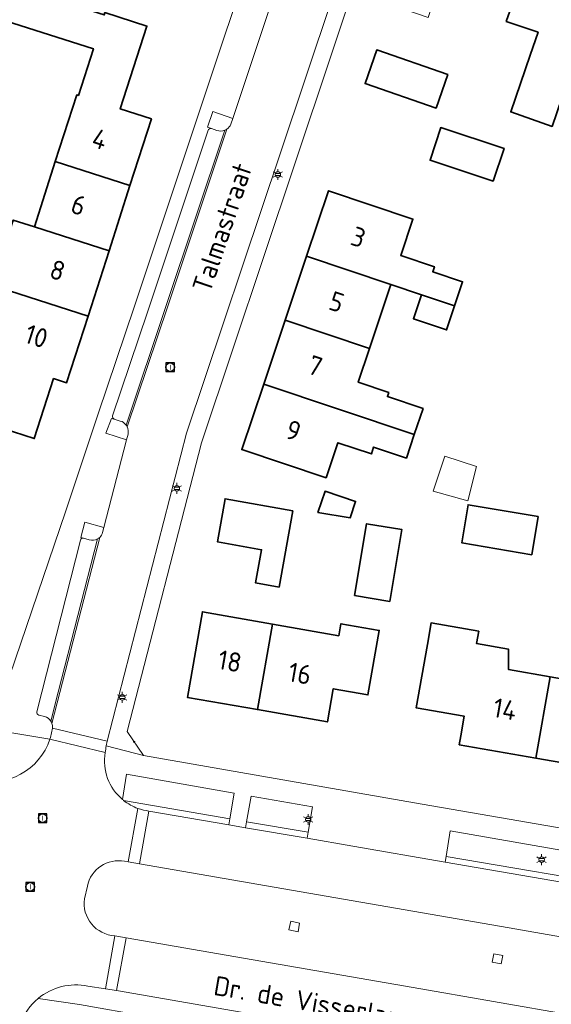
# Model space of a CAD drawing. Header units: metres. Extents: x 140853 to 145288, y 474558 to 480269.
# Tile 299 of 428: x 144353 to 144403, y 478225 to 478317. Entities that reach past the tile are written whole.
import ezdxf
from ezdxf.enums import TextEntityAlignment as Align

# ---------------------------------------------------------------- set-up
doc = ezdxf.new("R2010")
doc.units = ezdxf.units.M
doc.header["$MEASUREMENT"] = 0
for name, color, linetype, lineweight in [('B-WE-GR-BEPLANTING_CULTUUR_HEESTERS-G', 90, 'Continuous', 18), ('B-WE-GR-BEPLANTING_CULTUUR_VASTE PLANTENVAK-G', 90, 'Continuous', 18), ('B-WE-GR-GRAS_KRUIDENRIJK-G', 80, 'Continuous', 18), ('B-WE-KL-ET_LS_OV_LICHTMAST-S', 190, 'Continuous', 18), ('B-WE-OG-BEBOUWING-G', 7, 'Continuous', 35), ('B-WE-OG-BEBOUWING_BIJGEBOUW-G', 7, 'Continuous', 18), ('B-WE-OG-BEBOUWING_HUISNUMMER-T18', 10, 'Continuous', 18), ('B-WE-OG-BEBOUWING_STRAATNAAM-T18', 10, 'Continuous', 18), ('B-WE-OG-TERREIN_ERF-G', 7, 'Continuous', 18), ('B-WE-RI-GWA_RIOOLPUT-S', 30, 'Continuous', 18), ('B-WE-VH-GOOT-G', 170, 'Continuous', 18), ('B-WE-VH-VERHARDING_BETONSTRAATSTEEN-G', 252, 'Continuous', 18), ('B-WE-VH-VERHARDING_STRAATBAKSTEEN-G', 252, 'Continuous', 18), ('B-WE-VH-VERHARDING_TEGEL-G', 252, 'Continuous', 18), ('X-XX-XX-ALGEMEEN-S', 7, 'Continuous', 18)]:
    doc.layers.add(name, color=color, linetype=linetype, lineweight=lineweight)
doc.styles.add('NLCS-ISO', font='txt')

# ---------------------------------------------------------------- blocks, each defined once
blk = doc.blocks.new('SIE-WEG_AFVALBAK_TYPE_01')
for radius in [0.25, 0.156]:
    blk.add_circle((0, 0), radius)
blk = doc.blocks.new('B-SIE-WEG_LICHTMAST-SO')
at = {"ltscale": 0.1}
for p, q in [((-1.1, 0.63), (-2.19, 1.27)), ((0, 1.27), (0, 2.53)), ((1.1, 0.63), (2.19, 1.27)), ((-1.1, -0.63), (-2.19, -1.27)), ((0, -1.27), (0, -2.53)), ((1.1, -0.63), (2.19, -1.27))]:
    blk.add_line(p, q, dxfattribs=at)
at = {"flags": 128}
for points in [[(-1.16, 0.5), (1.16, 0.5)], [(-1.16, -0.5), (1.16, -0.5)]]:
    blk.add_lwpolyline(points, dxfattribs=at)
at = {"ltscale": 0.1}
blk.add_circle((0, 0), 1.27, dxfattribs=at)
at = {"style": 'NLCS-ISO'}
blk.add_attdef('TYPE', text='', height=1.8, dxfattribs=at).set_placement((0, 2.53), align=Align.BOTTOM_CENTER)
blk = doc.blocks.new('SRI-PUT_INSPECTIE-SO')
at = {"lineweight": -3, "flags": 128}
blk.add_lwpolyline([(-2, -2), (2, -2), (2, 2), (-2, 2)], close=True, dxfattribs=at)
at = {"lineweight": -3, "ltscale": 1.5}
blk.add_circle((0, 0), 2, dxfattribs=at)
at = {"ltscale": 0.1, "style": 'NLCS-ISO'}
blk.add_text('I', height=2.5, dxfattribs=at).set_placement((0, -0.01), align=Align.MIDDLE_CENTER)

msp = doc.modelspace()

# ---------------------------------------------------------------- linework, layer by layer
at = {"layer": 'B-WE-GR-BEPLANTING_CULTUUR_HEESTERS-G', "ltscale": 0.2, "flags": 128}
msp.add_lwpolyline([(144372.859, 478242.255), (144373.269, 478244.665), (144363.246, 478246.423), (144362.883, 478244.064), (144362.883, 478244.064, 0.015735), (144362.99, 478243.976), (144362.99, 478243.976), (144372.859, 478242.255)], format="xyb", close=True, dxfattribs=at)
for points in [[(144374.428, 478241.985), (144380.158, 478241.007), (144380.573, 478243.382), (144374.851, 478244.369), (144374.428, 478241.985)], [(144392.992, 478238.766), (144410.516, 478235.765), (144410.953, 478238.082), (144393.384, 478241.145), (144392.992, 478238.766)]]:
    msp.add_lwpolyline(points, close=True, dxfattribs=at)
at = {"layer": 'B-WE-GR-BEPLANTING_CULTUUR_VASTE PLANTENVAK-G', "ltscale": 0.2, "flags": 128}
for points in [[(144372.954, 478306.915), (144373.14, 478307.47), (144371.28, 478308.117), (144370.791, 478306.652), (144371.159, 478306.522), (144371.674, 478306.34), (144371.674, 478306.34, 0.183171), (144372.411, 478306.357), (144372.411, 478306.357, 0.053902), (144372.606, 478306.466), (144372.606, 478306.466, 0.143936), (144372.954, 478306.915)], [(144363.215, 478278.913, 0.173121), (144362.68, 478279.295), (144362.68, 478279.295), (144362.117, 478279.466), (144361.86, 478279.544), (144361.346, 478278.152), (144363.263, 478277.555), (144363.398, 478278.077), (144363.398, 478278.077, 0.149528), (144363.32, 478278.753), (144363.32, 478278.753, 0.056519), (144363.215, 478278.913)], [(144360.764, 478268.465, 0.129043), (144361.035, 478268.919), (144361.035, 478268.919), (144361.158, 478269.395), (144359.389, 478269.867), (144358.999, 478268.461), (144359.257, 478268.386), (144359.792, 478268.23), (144359.792, 478268.23, 0.17222), (144360.57, 478268.312), (144360.57, 478268.312, 0.060022), (144360.764, 478268.465)]]:
    msp.add_lwpolyline(points, format="xyb", close=True, dxfattribs=at)
at = {"layer": 'B-WE-GR-GRAS_KRUIDENRIJK-G', "ltscale": 0.2, "flags": 128}
msp.add_lwpolyline([(144359.342, 478234.826, 0.441329), (144362.17, 478231.382), (144362.17, 478231.382), (144363.225, 478231.186), (144372.537, 478229.565), (144389.94, 478226.548), (144404.88, 478223.946), (144405.903, 478223.8), (144407.146, 478230.695), (144406.128, 478230.854), (144398.863, 478232.126), (144381.837, 478235.069), (144364.461, 478238.082), (144363.4, 478238.262), (144363.078, 478238.316), (144363.078, 478238.316, 0.409419), (144359.613, 478235.987), (144359.613, 478235.987), (144359.342, 478234.826)], format="xyb", close=True, dxfattribs=at)
for points in [[(144378.368, 478231.924), (144378.548, 478232.722), (144379.351, 478232.563), (144379.215, 478231.757), (144378.368, 478231.924)], [(144397.288, 478228.927), (144397.454, 478229.707), (144398.267, 478229.549), (144398.116, 478228.755), (144397.288, 478228.927)]]:
    msp.add_lwpolyline(points, close=True, dxfattribs=at)
at = {"layer": 'B-WE-OG-BEBOUWING-G', "ltscale": 0.2, "flags": 128}
for points in [[(144404.619, 478324.043), (144401.744, 478325.028), (144402.009, 478325.804), (144399.086, 478326.806), (144398.82, 478326.03), (144398.111, 478326.273), (144395.489, 478318.62), (144398.922, 478317.443), (144398.598, 478316.497), (144401.55, 478315.486), (144400.82, 478313.357), (144399.01, 478308.074), (144402.858, 478306.719), (144404.678, 478311.999), (144406.676, 478317.795), (144402.884, 478319.099), (144404.619, 478324.043)], [(144356.629, 478303.444), (144363.579, 478301.21), (144365.572, 478307.413), (144362.678, 478308.343), (144365.157, 478316.054), (144361.253, 478317.309), (144361.183, 478317.09), (144353.017, 478319.715), (144351.996, 478316.541), (144360.172, 478313.944), (144358.775, 478309.598), (144358.622, 478309.647), (144356.629, 478303.444)], [(144393.15, 478311.562), (144386.543, 478313.842), (144385.46, 478310.704), (144392.067, 478308.424), (144393.15, 478311.562)], [(144397.39, 478301.627), (144398.394, 478304.676), (144392.505, 478306.615), (144391.501, 478303.566), (144397.39, 478301.627)], [(144361.626, 478295.136), (144363.579, 478301.21), (144356.629, 478303.444), (144354.677, 478297.37), (144361.626, 478295.136)], [(144380.017, 478294.634), (144387.868, 478292.002), (144390.712, 478291.049), (144393.784, 478290.019), (144394.534, 478292.256), (144391.756, 478293.188), (144391.912, 478293.652), (144388.774, 478294.705), (144389.912, 478298.099), (144382.061, 478300.731), (144380.017, 478294.634)], [(144359.674, 478289.062), (144361.626, 478295.136), (144354.677, 478297.37), (144352.714, 478298.001), (144351.531, 478294.32), (144346.586, 478295.909), (144345.818, 478293.522), (144346.753, 478293.219), (144359.674, 478289.062)], [(144387.868, 478292.002), (144380.017, 478294.634), (144378.021, 478288.68), (144385.872, 478286.048), (144387.868, 478292.002)], [(144350.728, 478285.084), (144349.683, 478285.42), (144347.89, 478279.841), (144354.669, 478277.662), (144356.465, 478283.251), (144357.681, 478282.86), (144359.674, 478289.062), (144346.753, 478293.219), (144345.898, 478290.559), (144351.871, 478288.639), (144350.728, 478285.084)], [(144390.712, 478291.049), (144389.962, 478288.811), (144393.034, 478287.781), (144393.784, 478290.019), (144390.712, 478291.049)], [(144385.872, 478286.048), (144378.021, 478288.68), (144376.025, 478282.726), (144390.038, 478278.028), (144390.852, 478280.454), (144387.533, 478281.567), (144387.66, 478281.946), (144384.816, 478282.9), (144385.872, 478286.048)], [(144381.831, 478273.997), (144382.931, 478277.278), (144386.041, 478276.235), (144386.251, 478276.861), (144389.304, 478275.837), (144390.038, 478278.028), (144376.025, 478282.726), (144373.981, 478276.629), (144381.831, 478273.997)], [(144381.067, 478270.773), (144384.07, 478270.294), (144384.579, 478271.811), (144381.734, 478272.764), (144381.067, 478270.773)], [(144377.456, 478263.834), (144378.725, 478270.922), (144372.436, 478272.054), (144371.715, 478268.048), (144375.819, 478267.309), (144375.265, 478264.229), (144377.456, 478263.834)], [(144401.569, 478270.399), (144395.045, 478271.503), (144394.471, 478267.945), (144400.967, 478266.845), (144401.569, 478270.399)], [(144387.769, 478262.503), (144388.888, 478269.189), (144385.604, 478269.739), (144384.485, 478263.053), (144387.769, 478262.503)], [(144376.839, 478260.389), (144370.325, 478261.533), (144368.927, 478253.57), (144375.441, 478252.426), (144376.839, 478260.389)], [(144376.839, 478260.389), (144375.441, 478252.426), (144381.955, 478251.282), (144382.496, 478254.365), (144385.727, 478253.797), (144386.78, 478259.795), (144383.205, 478260.423), (144383.009, 478259.305), (144376.839, 478260.389)], [(144401.35, 478247.907), (144402.681, 478255.477), (144398.819, 478256.152), (144398.802, 478258.058), (144395.837, 478258.577), (144396.038, 478259.724), (144391.604, 478260.499), (144391.254, 478258.495), (144390.222, 478252.595), (144394.684, 478251.815), (144394.367, 478250), (144394.219, 478249.155), (144401.35, 478247.907)], [(144402.681, 478255.477), (144401.35, 478247.907), (144408.504, 478246.656), (144409.844, 478254.295), (144409.726, 478254.315), (144410.039, 478256.108), (144407.193, 478256.606), (144406.552, 478254.8), (144402.681, 478255.477)]]:
    msp.add_lwpolyline(points, close=True, dxfattribs=at)
at = {"layer": 'B-WE-OG-BEBOUWING_BIJGEBOUW-G', "ltscale": 0.2, "flags": 128}
msp.add_lwpolyline([(144395.823, 478275.046), (144392.877, 478276.033), (144391.786, 478272.777), (144395.033, 478271.863), (144395.823, 478275.046)], close=True, dxfattribs=at)
at = {"layer": 'B-WE-OG-TERREIN_ERF-G', "ltscale": 0.2, "flags": 128}
for points in [[(144351.324, 478252.505), (144357.569, 478270.85), (144360.66, 478280.056), (144363.973, 478289.88), (144369.572, 478306.754), (144372.126, 478314.362), (144379.742, 478337.088), (144378.626, 478339.385), (144372.791, 478341.369), (144346.365, 478350.497)], [(144353.017, 478319.715), (144361.183, 478317.09), (144361.253, 478317.309), (144365.157, 478316.054), (144362.678, 478308.343), (144365.572, 478307.413), (144363.579, 478301.21), (144361.626, 478295.136), (144359.674, 478289.062), (144359.674, 478289.062), (144357.681, 478282.86), (144356.465, 478283.251), (144354.669, 478277.662), (144347.89, 478279.841)], [(144352.714, 478298.001), (144354.677, 478297.37), (144356.629, 478303.444), (144358.622, 478309.647), (144358.775, 478309.598), (144360.172, 478313.944), (144351.996, 478316.541)]]:
    msp.add_lwpolyline(points, dxfattribs=at)
for points in [[(144436.395, 478317.298), (144435.187, 478319.858), (144429.838, 478321.696), (144429.781, 478321.716), (144399.961, 478331.999), (144391.609, 478334.879), (144389.067, 478333.616), (144378.938, 478303.321), (144370.227, 478277.273), (144363.312, 478250.38), (144364.845, 478248.164), (144390.776, 478243.64), (144408.575, 478240.561), (144411.118, 478242.052), (144417.398, 478260.769), (144427.211, 478289.94), (144436.395, 478317.298)], [(144398.111, 478326.273), (144398.82, 478326.03), (144399.086, 478326.806), (144402.009, 478325.804), (144401.744, 478325.028), (144404.619, 478324.043), (144402.884, 478319.099), (144406.676, 478317.795), (144404.678, 478311.999), (144402.858, 478306.719), (144399.01, 478308.074), (144400.82, 478313.357), (144401.55, 478315.486), (144398.598, 478316.497), (144398.922, 478317.443), (144395.489, 478318.62), (144392.303, 478319.712), (144391.321, 478316.866), (144387.981, 478318.011), (144391.603, 478328.503), (144398.111, 478326.273)], [(144393.15, 478311.562), (144392.067, 478308.424), (144385.46, 478310.704), (144386.543, 478313.842), (144393.15, 478311.562)], [(144397.39, 478301.627), (144391.501, 478303.566), (144392.505, 478306.615), (144398.394, 478304.676), (144397.39, 478301.627)], [(144384.816, 478282.9), (144387.66, 478281.946), (144387.533, 478281.567), (144390.852, 478280.454), (144390.038, 478278.028), (144389.304, 478275.837), (144386.251, 478276.861), (144386.041, 478276.235), (144382.931, 478277.278), (144381.831, 478273.997), (144373.981, 478276.629), (144376.025, 478282.726), (144378.021, 478288.68), (144380.017, 478294.634), (144382.061, 478300.731), (144389.912, 478298.099), (144388.774, 478294.705), (144391.912, 478293.652), (144391.756, 478293.188), (144394.534, 478292.256), (144393.784, 478290.019), (144393.034, 478287.781), (144389.962, 478288.811), (144390.712, 478291.049), (144387.868, 478292.002), (144385.872, 478286.048), (144384.816, 478282.9)], [(144381.067, 478270.773), (144381.734, 478272.764), (144384.579, 478271.811), (144384.07, 478270.294), (144381.067, 478270.773)], [(144377.456, 478263.834), (144375.265, 478264.229), (144375.819, 478267.309), (144371.715, 478268.048), (144372.436, 478272.054), (144378.725, 478270.922), (144377.456, 478263.834)], [(144401.569, 478270.399), (144400.967, 478266.845), (144394.471, 478267.945), (144395.045, 478271.503), (144401.569, 478270.399)], [(144388.888, 478269.189), (144387.769, 478262.503), (144384.485, 478263.053), (144385.604, 478269.739), (144388.888, 478269.189)], [(144375.441, 478252.426), (144368.927, 478253.57), (144370.325, 478261.533), (144376.839, 478260.389), (144383.009, 478259.305), (144383.205, 478260.423), (144386.78, 478259.795), (144385.727, 478253.797), (144382.496, 478254.365), (144381.955, 478251.282), (144375.441, 478252.426)], [(144394.367, 478250), (144394.684, 478251.815), (144390.222, 478252.595), (144391.254, 478258.495), (144391.604, 478260.499), (144396.038, 478259.724), (144395.837, 478258.577), (144398.802, 478258.058), (144398.819, 478256.152), (144402.681, 478255.477), (144406.552, 478254.8), (144407.193, 478256.606), (144410.039, 478256.108), (144409.726, 478254.315), (144409.844, 478254.295), (144408.504, 478246.656), (144401.35, 478247.907), (144394.219, 478249.155), (144394.367, 478250)]]:
    msp.add_lwpolyline(points, close=True, dxfattribs=at)
at = {"layer": 'B-WE-VH-GOOT-G', "ltscale": 0.2, "flags": 128}
for points in [[(144363.32, 478278.753), (144367.086, 478289.988), (144372.606, 478306.466)], [(144356.315, 478251.148), (144360.764, 478268.465)]]:
    msp.add_lwpolyline(points, dxfattribs=at)
at = {"layer": 'B-WE-VH-VERHARDING_BETONSTRAATSTEEN-G', "ltscale": 0.2, "flags": 128}
msp.add_lwpolyline([(144379.742, 478337.088), (144372.126, 478314.362), (144369.572, 478306.754), (144363.973, 478289.88), (144360.66, 478280.056), (144357.569, 478270.85), (144351.324, 478252.505)], dxfattribs=at)
for points in [[(144361.465, 478249.484), (144361.362, 478249.073), (144364.845, 478248.164), (144363.312, 478250.38), (144370.227, 478277.273), (144378.938, 478303.321), (144389.067, 478333.616), (144391.609, 478334.879), (144389.328, 478335.646), (144389.328, 478335.646, 0.180843), (144387.191, 478333.017), (144387.191, 478333.017), (144377.54, 478304.169), (144368.844, 478278.15), (144361.465, 478249.484)], [(144363.215, 478278.913), (144366.944, 478290.036), (144372.411, 478306.357), (144372.411, 478306.357, -0.183171), (144371.674, 478306.34), (144371.674, 478306.34), (144371.159, 478306.522), (144371.159, 478306.522, 0.423713), (144370.845, 478306.357), (144370.845, 478306.357), (144365.198, 478289.424), (144361.954, 478279.766), (144361.954, 478279.766, 0.377511), (144362.117, 478279.466), (144362.117, 478279.466), (144362.68, 478279.295), (144362.68, 478279.295, -0.173121), (144363.215, 478278.913)], [(144354.901, 478252.215, 0.364796), (144355.091, 478251.914), (144355.091, 478251.914), (144355.632, 478251.777), (144355.632, 478251.777, -0.176414), (144356.215, 478251.362), (144356.215, 478251.362), (144356.904, 478254.045), (144360.57, 478268.312), (144360.57, 478268.312, -0.17222), (144359.792, 478268.23), (144359.792, 478268.23), (144359.257, 478268.386), (144359.257, 478268.386, 0.42377), (144358.98, 478268.202), (144358.98, 478268.202), (144354.901, 478252.215)], [(144361.362, 478249.073), (144361.465, 478249.484), (144356.374, 478250.692), (144356.181, 478249.841), (144356.13, 478249.666), (144361.264, 478248.425), (144361.264, 478248.425, 0.021578), (144361.362, 478249.073)], [(144364.313, 478243.227), (144363.4, 478238.262), (144364.461, 478238.082), (144365.339, 478242.973), (144365.339, 478242.973, -0.029825), (144364.313, 478243.227)], [(144359.651, 478226.694, 0.226382), (144355.042, 478225.549), (144355.042, 478225.549), (144358.879, 478224.974), (144377.775, 478221.63), (144400.82, 478217.626), (144408.597, 478216.247), (144408.597, 478216.247, 0.241495), (144404.996, 478218.867), (144404.996, 478218.867), (144403.982, 478219.065), (144378.206, 478223.517), (144362.338, 478226.274), (144361.303, 478226.447), (144359.651, 478226.694)]]:
    msp.add_lwpolyline(points, format="xyb", close=True, dxfattribs=at)
for points in [[(144376.725, 478318.159), (144373.14, 478307.47), (144372.954, 478306.915), (144372.954, 478306.915, -0.143936), (144372.606, 478306.466), (144372.606, 478306.466, -0.053902), (144372.411, 478306.357), (144372.411, 478306.357), (144366.944, 478290.036), (144363.215, 478278.913), (144363.215, 478278.913, -0.056519), (144363.32, 478278.753), (144363.32, 478278.753, -0.149528), (144363.398, 478278.077), (144363.398, 478278.077), (144363.263, 478277.555), (144361.158, 478269.395), (144361.035, 478268.919), (144361.035, 478268.919, -0.129043), (144360.764, 478268.465), (144360.764, 478268.465, -0.060022), (144360.57, 478268.312), (144360.57, 478268.312), (144356.904, 478254.045), (144356.215, 478251.362), (144356.215, 478251.362, -0.056778), (144356.315, 478251.148), (144356.315, 478251.148, -0.102878), (144356.358, 478250.743), (144356.358, 478250.743), (144356.374, 478250.692), (144361.465, 478249.484), (144368.844, 478278.15), (144377.54, 478304.169), (144387.191, 478333.017)], [(144348.664, 478250.913), (144356.13, 478249.666), (144356.181, 478249.841), (144356.374, 478250.692), (144356.358, 478250.743), (144356.358, 478250.743, 0.102878), (144356.315, 478251.148), (144356.315, 478251.148, 0.056778), (144356.215, 478251.362), (144356.215, 478251.362, 0.176414), (144355.632, 478251.777), (144355.632, 478251.777), (144355.091, 478251.914), (144355.091, 478251.914, -0.364796), (144354.901, 478252.215), (144354.901, 478252.215), (144358.98, 478268.202), (144358.98, 478268.202, -0.42377), (144359.257, 478268.386), (144359.257, 478268.386), (144358.999, 478268.461), (144359.389, 478269.867), (144361.158, 478269.395), (144363.263, 478277.555), (144361.346, 478278.152), (144361.86, 478279.544), (144362.117, 478279.466), (144362.117, 478279.466, -0.377511), (144361.954, 478279.766), (144361.954, 478279.766), (144365.198, 478289.424), (144370.845, 478306.357), (144370.845, 478306.357, -0.423713), (144371.159, 478306.522), (144371.159, 478306.522), (144370.791, 478306.652), (144371.28, 478308.117), (144373.14, 478307.47), (144376.725, 478318.159)], [(144349.197, 478245.802, 0.382234), (144356.13, 478249.666), (144356.13, 478249.666), (144348.664, 478250.913)], [(144353.355, 478223.146, -0.135411), (144355.042, 478225.549), (144355.042, 478225.549, -0.226382), (144359.651, 478226.694), (144359.651, 478226.694), (144361.303, 478226.447), (144362.17, 478231.382), (144362.17, 478231.382, -0.441329), (144359.342, 478234.826), (144359.342, 478234.826), (144359.613, 478235.987), (144359.613, 478235.987, -0.409419), (144363.078, 478238.316), (144363.078, 478238.316), (144363.4, 478238.262), (144364.313, 478243.227), (144364.313, 478243.227, -0.079834), (144362.99, 478243.976), (144362.99, 478243.976, -0.015735), (144362.883, 478244.064), (144362.883, 478244.064, -0.262607), (144361.264, 478248.425), (144361.264, 478248.425), (144356.13, 478249.666), (144356.13, 478249.666, -0.382234), (144349.197, 478245.802)], [(144408.575, 478240.561), (144390.776, 478243.64), (144364.845, 478248.164), (144361.362, 478249.073), (144361.362, 478249.073, -0.021578), (144361.264, 478248.425), (144361.264, 478248.425, 0.262607), (144362.883, 478244.064), (144362.883, 478244.064), (144363.246, 478246.423), (144373.269, 478244.665), (144372.859, 478242.255), (144372.765, 478241.699), (144374.329, 478241.431), (144374.428, 478241.985), (144374.851, 478244.369), (144380.573, 478243.382), (144380.158, 478241.007), (144380.06, 478240.448), (144384.326, 478239.716), (144392.905, 478238.236), (144392.992, 478238.766), (144393.384, 478241.145), (144410.953, 478238.082)], [(144358.879, 478224.974), (144355.042, 478225.549), (144355.042, 478225.549, 0.135411), (144353.355, 478223.146)]]:
    msp.add_lwpolyline(points, format="xyb", dxfattribs=at)
for points in [[(144364.461, 478238.082), (144381.837, 478235.069), (144398.863, 478232.126), (144406.128, 478230.854), (144406.994, 478235.805), (144392.905, 478238.236), (144384.326, 478239.716), (144380.06, 478240.448), (144374.329, 478241.431), (144372.765, 478241.699), (144365.339, 478242.973), (144364.461, 478238.082)], [(144363.225, 478231.186), (144362.17, 478231.382), (144361.303, 478226.447), (144362.338, 478226.274), (144363.225, 478231.186)], [(144362.338, 478226.274), (144378.206, 478223.517), (144403.982, 478219.065), (144404.88, 478223.946), (144389.94, 478226.548), (144372.537, 478229.565), (144363.225, 478231.186), (144362.338, 478226.274)]]:
    msp.add_lwpolyline(points, close=True, dxfattribs=at)
at = {"layer": 'B-WE-VH-VERHARDING_STRAATBAKSTEEN-G', "ltscale": 0.2, "flags": 128}
for points in [[(144378.368, 478231.924), (144379.215, 478231.757), (144379.351, 478232.563), (144378.548, 478232.722), (144378.368, 478231.924)], [(144397.288, 478228.927), (144398.116, 478228.755), (144398.267, 478229.549), (144397.454, 478229.707), (144397.288, 478228.927)]]:
    msp.add_lwpolyline(points, close=True, dxfattribs=at)
at = {"layer": 'B-WE-VH-VERHARDING_TEGEL-G', "ltscale": 0.2, "flags": 128}
for points in [[(144365.339, 478242.973), (144372.765, 478241.699), (144372.859, 478242.255), (144362.99, 478243.976), (144362.99, 478243.976, 0.079834), (144364.313, 478243.227), (144364.313, 478243.227, 0.029825), (144365.339, 478242.973)], [(144392.905, 478238.236), (144406.994, 478235.805), (144408.041, 478235.631), (144408.907, 478235.497), (144408.907, 478235.497, 0.061901), (144410.458, 478235.453), (144410.458, 478235.453), (144410.516, 478235.765), (144392.992, 478238.766), (144392.905, 478238.236)]]:
    msp.add_lwpolyline(points, format="xyb", close=True, dxfattribs=at)
msp.add_lwpolyline([(144380.06, 478240.448), (144380.158, 478241.007), (144374.428, 478241.985), (144374.329, 478241.431), (144380.06, 478240.448)], close=True, dxfattribs=at)

# ---------------------------------------------------------------- block references
at = {"layer": 'B-WE-KL-ET_LS_OV_LICHTMAST-S', "xscale": 0.2, "yscale": 0.2, "zscale": 0.2}
for p in [(144377.346, 478302.243), (144367.94, 478273.022), (144362.861, 478253.566), (144380.166, 478242.205), (144401.885, 478238.458)]:
    msp.add_blockref('B-SIE-WEG_LICHTMAST-SO', p, dxfattribs=at)
at = {"layer": 'B-WE-RI-GWA_RIOOLPUT-S', "xscale": 0.2, "yscale": 0.2, "zscale": 0.2}
for p in [(144367.32, 478284.301), (144355.45, 478242.329), (144354.293, 478235.944)]:
    msp.add_blockref('SRI-PUT_INSPECTIE-SO', p, dxfattribs=at)
at = {"layer": 'X-XX-XX-ALGEMEEN-S', "xscale": 0.2, "yscale": 0.2, "zscale": 0.2}
msp.add_blockref('SIE-WEG_AFVALBAK_TYPE_01', (144363.97, 478249.418), dxfattribs=at)

# ---------------------------------------------------------------- texts
at = {"layer": 'B-WE-OG-BEBOUWING_HUISNUMMER-T18', "style": 'NLCS-ISO'}
for s, rotation, p in [('4', 342.2, (144360.767, 478305.536)), ('6', 342.2, (144358.794, 478299.397)), ('3', 341.5, (144384.832, 478296.411)), ('8', 342.2, (144356.842, 478293.323)), ('5', 341.5, (144382.811, 478290.385)), ('10', 342.2, (144354.869, 478287.185)), ('7', 341.5, (144380.815, 478284.431)), ('9', 341.5, (144378.796, 478278.406)), ('18', 350.1, (144372.876, 478256.938)), ('16', 350.1, (144379.39, 478255.794)), ('14', 350.1, (144398.474, 478252.471))]:
    msp.add_text(s, height=1.8, rotation=rotation, dxfattribs=at).set_placement(p, align=Align.MIDDLE_CENTER)
at = {"layer": 'B-WE-OG-BEBOUWING_STRAATNAAM-T18', "style": 'NLCS-ISO'}
for s, rotation, p in [('Talmastraat', 71.5, (144372.156, 478297.298)), ('Dr. de Visserlaan', 350.2, (144380.666, 478225.183))]:
    msp.add_text(s, height=1.8, rotation=rotation, dxfattribs=at).set_placement(p, align=Align.MIDDLE_CENTER)

doc.saveas('drawing.dxf')
